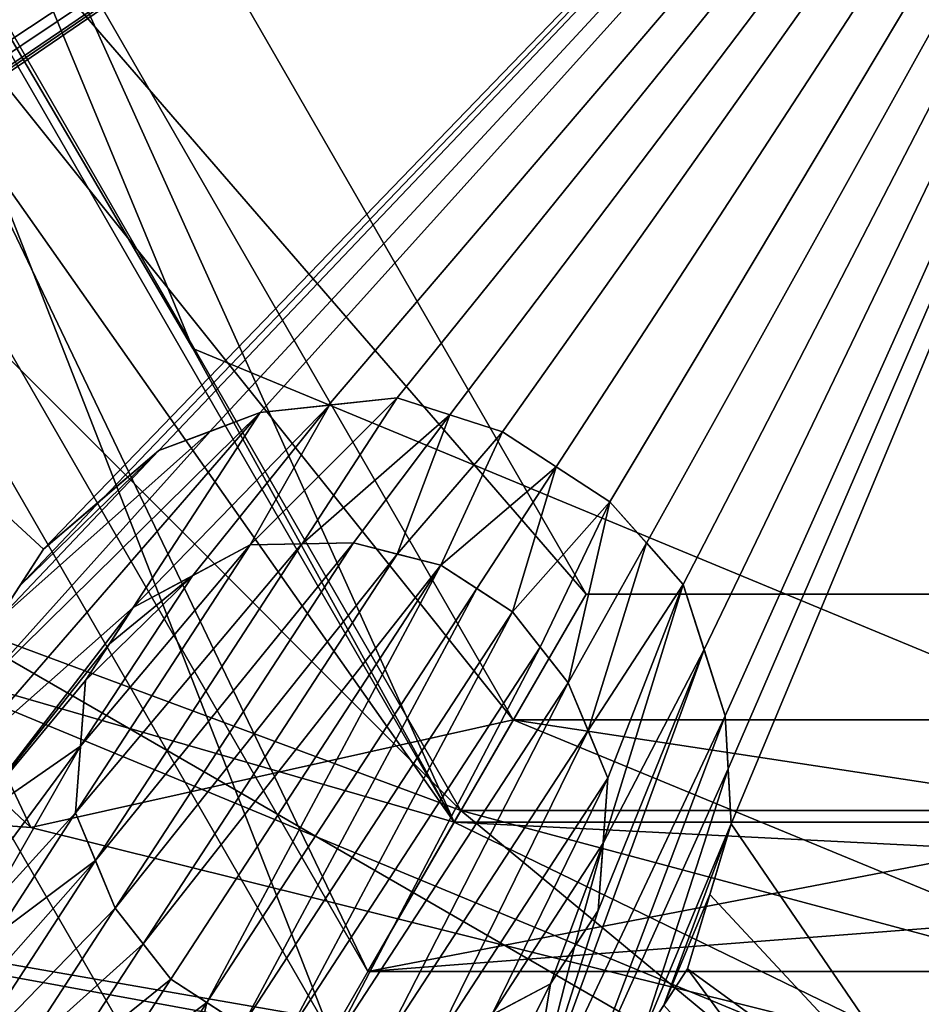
# Model space of a CAD drawing. Header units: millimetres. Extents: x -122 to 122, y -98 to 94.
# Tile 514 of 533: x 64.74 to 68.03, y 66.47 to 70.07. Entities that reach past the tile are written whole.
import ezdxf

# ---------------------------------------------------------------- set-up
doc = ezdxf.new("R2010")
doc.units = ezdxf.units.MM
doc.header["$LTSCALE"] = 26.699852
for name, color, linetype in [('31', 7, 'CONTINUOUS'), ('32', 7, 'CONTINUOUS'), ('35', 7, 'CONTINUOUS'), ('4797', 7, 'CONTINUOUS'), ('4798', 7, 'CONTINUOUS'), ('4800', 7, 'CONTINUOUS'), ('4814', 7, 'CONTINUOUS'), ('4819', 7, 'CONTINUOUS'), ('4822', 7, 'CONTINUOUS'), ('4823', 7, 'CONTINUOUS'), ('4824', 7, 'CONTINUOUS'), ('4826', 7, 'CONTINUOUS'), ('4905', 7, 'CONTINUOUS'), ('4906', 7, 'CONTINUOUS'), ('4907', 7, 'CONTINUOUS'), ('4908', 7, 'CONTINUOUS'), ('4909', 7, 'CONTINUOUS'), ('4910', 7, 'CONTINUOUS'), ('4911', 7, 'CONTINUOUS'), ('4912', 7, 'CONTINUOUS'), ('4913', 7, 'CONTINUOUS'), ('4914', 7, 'CONTINUOUS'), ('4915', 7, 'CONTINUOUS'), ('4936', 7, 'CONTINUOUS'), ('4937', 7, 'CONTINUOUS'), ('4938', 7, 'CONTINUOUS'), ('4939', 7, 'CONTINUOUS'), ('4940', 7, 'CONTINUOUS'), ('4943', 7, 'CONTINUOUS'), ('4944', 7, 'CONTINUOUS'), ('4945', 7, 'CONTINUOUS'), ('4946', 7, 'CONTINUOUS'), ('4947', 7, 'CONTINUOUS'), ('4948', 7, 'CONTINUOUS'), ('4949', 7, 'CONTINUOUS'), ('4950', 7, 'CONTINUOUS'), ('4951', 7, 'CONTINUOUS'), ('5013', 7, 'CONTINUOUS'), ('792', 7, 'CONTINUOUS'), ('793', 7, 'CONTINUOUS'), ('801', 7, 'CONTINUOUS'), ('802', 7, 'CONTINUOUS'), ('804', 7, 'CONTINUOUS'), ('963', 7, 'CONTINUOUS'), ('964', 7, 'CONTINUOUS')]:
    doc.layers.add(name, color=color, linetype=linetype)

msp = doc.modelspace()

# ---------------------------------------------------------------- linework, layer by layer
at = {"layer": '31', "color": 7, "linetype": 'Continuous', "true_color": 0xf5f5f5}
msp.add_3dface([(61, 73.5, -12), (59.3935, 62.8935, -12), (65.5004, 65.7056, -12), (61, 73.5, -12)], dxfattribs=at)
at = {"layer": '32', "color": 7, "linetype": 'Continuous', "true_color": 0xf5f5f5}
for points in [[(59.3935, 62.8935, -15), (55, 73.5, -15), (65.5004, 65.7056, -15), (59.3935, 62.8935, -15)], [(55, 73.5, -15), (61, 73.5, -15), (65.5004, 65.7056, -15), (55, 73.5, -15)]]:
    msp.add_3dface(points, dxfattribs=at)
at = {"layer": '35', "color": 7, "linetype": 'Continuous', "true_color": 0xf5f5f5}
for points in [[(61, 73.5, -12), (65.5004, 65.7056, -12), (61, 73.5, -15), (61, 73.5, -12)], [(61, 73.5, -15), (65.5004, 65.7056, -12), (65.5004, 65.7056, -15), (61, 73.5, -15)]]:
    msp.add_3dface(points, dxfattribs=at)
at = {"layer": '4797', "color": 7, "linetype": 'Continuous', "true_color": 0xf5f5f5}
for points in [[(64.8229, 68.1341, 19.5354), (70, 73.5, 20.5), (63.6805, 69.1865, 19.4833), (64.8229, 68.1341, 19.5354)], [(63.6805, 69.1865, 19.4833), (70, 73.5, 20.5), (63.8123, 69.2897, 19.528), (63.6805, 69.1865, 19.4833)], [(63.8123, 69.2897, 19.528), (70, 73.5, 20.5), (63.9391, 69.3891, 19.57), (63.8123, 69.2897, 19.528)], [(63.9391, 69.3891, 19.57), (70, 73.5, 20.5), (64.1032, 69.5502, 19.6274), (63.9391, 69.3891, 19.57)], [(64.1032, 69.5502, 19.6274), (70, 73.5, 20.5), (64.2626, 69.7068, 19.6813), (64.1032, 69.5502, 19.6274)], [(64.2626, 69.7068, 19.6813), (70, 73.5, 20.5), (64.3617, 69.8828, 19.7239), (64.2626, 69.7068, 19.6813)], [(64.3617, 69.8828, 19.7239), (70, 73.5, 20.5), (64.4569, 70.0518, 19.7635), (64.3617, 69.8828, 19.7239)], [(64.4569, 70.0518, 19.7635), (70, 73.5, 20.5), (64.522, 70.2959, 19.8045), (64.4569, 70.0518, 19.7635)], [(65.0379, 68.3179, 19.608), (70, 73.5, 20.5), (64.8229, 68.1341, 19.5354), (65.0379, 68.3179, 19.608)], [(65.2443, 68.4944, 19.6748), (70, 73.5, 20.5), (65.0379, 68.3179, 19.608), (65.2443, 68.4944, 19.6748)], [(65.4318, 68.5648, 19.7178), (70, 73.5, 20.5), (65.2443, 68.4944, 19.6748), (65.4318, 68.5648, 19.7178)], [(65.6149, 68.6337, 19.7584), (70, 73.5, 20.5), (65.4318, 68.5648, 19.7178), (65.6149, 68.6337, 19.7584)], [(65.8653, 68.6607, 19.8003), (70, 73.5, 20.5), (65.6149, 68.6337, 19.7584), (65.8653, 68.6607, 19.8003)], [(66.1165, 68.6877, 19.84), (70, 73.5, 20.5), (65.8653, 68.6607, 19.8003), (66.1165, 68.6877, 19.84)], [(66.3091, 68.6256, 19.855), (70, 73.5, 20.5), (66.1165, 68.6877, 19.84), (66.3091, 68.6256, 19.855)], [(66.5018, 68.5635, 19.8685), (70, 73.5, 20.5), (66.3091, 68.6256, 19.855), (66.5018, 68.5635, 19.8685)], [(66.6982, 68.4355, 19.8695), (70, 73.5, 20.5), (66.5018, 68.5635, 19.8685), (66.6982, 68.4355, 19.8695)], [(66.8945, 68.3075, 19.8685), (70, 73.5, 20.5), (66.6982, 68.4355, 19.8695), (66.8945, 68.3075, 19.8685)], [(67.029, 68.1562, 19.855), (70, 73.5, 20.5), (66.8945, 68.3075, 19.8685), (67.029, 68.1562, 19.855)], [(67.1636, 68.005, 19.84), (70, 73.5, 20.5), (67.029, 68.1562, 19.855), (67.1636, 68.005, 19.84)], [(67.2395, 67.7665, 19.8006), (70, 73.5, 20.5), (67.1636, 68.005, 19.84), (67.2395, 67.7665, 19.8006)], [(67.3165, 67.5244, 19.7584), (70, 73.5, 20.5), (67.2395, 67.7665, 19.8006), (67.3165, 67.5244, 19.7584)], [(67.3274, 67.3298, 19.718), (70, 73.5, 20.5), (67.3165, 67.5244, 19.7584), (67.3274, 67.3298, 19.718)], [(67.3385, 67.129, 19.6748), (70, 73.5, 20.5), (67.3274, 67.3298, 19.718), (67.3385, 67.129, 19.6748)], [(70, 73.5, 20.5), (67.3385, 67.129, 19.6748), (68.2164, 65.8434, 19.4256), (70, 73.5, 20.5)], [(64.6486, 67.8668, 19.451), (64.8229, 68.1341, 19.5354), (63.6805, 69.1865, 19.4833), (64.6486, 67.8668, 19.451)], [(64.7354, 67.9999, 19.4935), (64.8229, 68.1341, 19.5354), (64.6486, 67.8668, 19.451), (64.7354, 67.9999, 19.4935)], [(67.3385, 67.129, 19.6748), (67.2607, 66.8701, 19.6083), (68.2164, 65.8434, 19.4256), (67.3385, 67.129, 19.6748)], [(67.2607, 66.8701, 19.6083), (67.1789, 66.5981, 19.5354), (68.2164, 65.8434, 19.4256), (67.2607, 66.8701, 19.6083)], [(67.1789, 66.5981, 19.5354), (67.0925, 66.4655, 19.494), (68.1181, 65.3207, 19.2722), (67.1789, 66.5981, 19.5354)], [(67.1789, 66.5981, 19.5354), (68.1181, 65.3207, 19.2722), (68.2164, 65.8434, 19.4256), (67.1789, 66.5981, 19.5354)]]:
    msp.add_3dface(points, dxfattribs=at)
at = {"layer": '4798', "color": 7, "linetype": 'Continuous', "true_color": 0xf5f5f5}
for points in [[(66.0095, 66.5883, -10), (62.019, 73.5, -10), (66.0095, 66.5883, -66.4045), (66.0095, 66.5883, -10)], [(66.0095, 66.5883, -66.4045), (62.019, 73.5, -10), (62.019, 73.5, -66.4045), (66.0095, 66.5883, -66.4045)], [(73.9905, 66.5883, -10), (66.0095, 66.5883, -10), (73.9905, 66.5883, -66.4045), (73.9905, 66.5883, -10)], [(73.9905, 66.5883, -66.4045), (66.0095, 66.5883, -10), (66.0095, 66.5883, -66.4045), (73.9905, 66.5883, -66.4045)]]:
    msp.add_3dface(points, dxfattribs=at)
at = {"layer": '4800', "color": 7, "linetype": 'Continuous', "true_color": 0xf5f5f5}
for points in [[(65.0126, 66.9944, 19.3299), (65.0854, 66.8201, 19.3019), (65.9569, 68.1568, 19.7236), (65.0126, 66.9944, 19.3299)], [(65.7678, 68.153, 19.6954), (65.0126, 66.9944, 19.3299), (65.9569, 68.1568, 19.7236), (65.7678, 68.153, 19.6954)], [(65.9569, 68.1568, 19.7236), (65.0854, 66.8201, 19.3019), (66.1166, 68.1161, 19.7381), (65.9569, 68.1568, 19.7236)], [(64.9398, 67.169, 19.3567), (65.0126, 66.9944, 19.3299), (65.7678, 68.153, 19.6954), (64.9398, 67.169, 19.3567)], [(65.5789, 68.1492, 19.666), (64.9398, 67.169, 19.3567), (65.7678, 68.153, 19.6954), (65.5789, 68.1492, 19.666)], [(64.958, 67.4132, 19.4138), (64.9398, 67.169, 19.3567), (65.5789, 68.1492, 19.666), (64.958, 67.4132, 19.4138)], [(65.3679, 68.0368, 19.611), (64.958, 67.4132, 19.4138), (65.5789, 68.1492, 19.666), (65.3679, 68.0368, 19.611)], [(65.0854, 66.8201, 19.3019), (65.1872, 66.6901, 19.2883), (66.1166, 68.1161, 19.7381), (65.0854, 66.8201, 19.3019)], [(66.1166, 68.1161, 19.7381), (65.1872, 66.6901, 19.2883), (66.2767, 68.0752, 19.7517), (66.1166, 68.1161, 19.7381)], [(65.1872, 66.6901, 19.2883), (65.289, 66.5603, 19.2738), (66.2767, 68.0752, 19.7517), (65.1872, 66.6901, 19.2883)], [(65.289, 66.5603, 19.2738), (65.4199, 66.4749, 19.2742), (66.2767, 68.0752, 19.7517), (65.289, 66.5603, 19.2738)], [(66.2767, 68.0752, 19.7517), (65.4199, 66.4749, 19.2742), (66.4076, 67.9899, 19.7521), (66.2767, 68.0752, 19.7517)], [(64.9758, 67.6534, 19.4677), (64.958, 67.4132, 19.4138), (65.3679, 68.0368, 19.611), (64.9758, 67.6534, 19.4677)], [(65.0636, 67.788, 19.5107), (64.9758, 67.6534, 19.4677), (65.3679, 68.0368, 19.611), (65.0636, 67.788, 19.5107)], [(65.1501, 67.9208, 19.5521), (65.0636, 67.788, 19.5107), (65.3679, 68.0368, 19.611), (65.1501, 67.9208, 19.5521)], [(65.4199, 66.4749, 19.2742), (65.5508, 66.3896, 19.2738), (66.4076, 67.9899, 19.7521), (65.4199, 66.4749, 19.2742)], [(66.4076, 67.9899, 19.7521), (65.5508, 66.3896, 19.2738), (66.5385, 67.9046, 19.7517), (66.4076, 67.9899, 19.7521)], [(65.5508, 66.3896, 19.2738), (65.7108, 66.3488, 19.2883), (66.5385, 67.9046, 19.7517), (65.5508, 66.3896, 19.2738)], [(66.5385, 67.9046, 19.7517), (65.7108, 66.3488, 19.2883), (66.6399, 67.7752, 19.7382), (66.5385, 67.9046, 19.7517)], [(65.7108, 66.3488, 19.2883), (65.8707, 66.3081, 19.3019), (66.6399, 67.7752, 19.7382), (65.7108, 66.3488, 19.2883)], [(65.8707, 66.3081, 19.3019), (66.7422, 67.6448, 19.7236), (66.6399, 67.7752, 19.7382), (65.8707, 66.3081, 19.3019)], [(66.0595, 66.3118, 19.3299), (66.7422, 67.6448, 19.7236), (65.8707, 66.3081, 19.3019), (66.0595, 66.3118, 19.3299)], [(66.815, 67.4703, 19.6954), (66.7422, 67.6448, 19.7236), (66.0595, 66.3118, 19.3299), (66.815, 67.4703, 19.6954)], [(66.2487, 66.3156, 19.3567), (66.815, 67.4703, 19.6954), (66.0595, 66.3118, 19.3299), (66.2487, 66.3156, 19.3567)], [(66.8878, 67.2959, 19.666), (66.815, 67.4703, 19.6954), (66.2487, 66.3156, 19.3567), (66.8878, 67.2959, 19.666)], [(66.4633, 66.43, 19.4134), (66.8878, 67.2959, 19.666), (66.2487, 66.3156, 19.3567), (66.4633, 66.43, 19.4134)], [(66.87, 67.0578, 19.6111), (66.8878, 67.2959, 19.666), (66.4633, 66.43, 19.4134), (66.87, 67.0578, 19.6111)], [(66.6774, 66.5441, 19.4677), (66.87, 67.0578, 19.6111), (66.4633, 66.43, 19.4134), (66.6774, 66.5441, 19.4677)], [(66.7655, 66.6792, 19.5109), (66.87, 67.0578, 19.6111), (66.6774, 66.5441, 19.4677), (66.7655, 66.6792, 19.5109)], [(66.8517, 66.8114, 19.5521), (66.87, 67.0578, 19.6111), (66.7655, 66.6792, 19.5109), (66.8517, 66.8114, 19.5521)]]:
    msp.add_3dface(points, dxfattribs=at)
at = {"layer": '4814', "color": 7, "linetype": 'Continuous', "true_color": 0xf5f5f5}
for points in [[(63.6145, 73.5, -68), (76.3855, 73.5, -68), (73.1918, 67.9698, -68), (63.6145, 73.5, -68)], [(66.8082, 67.9698, -68), (63.6145, 73.5, -68), (73.1918, 67.9698, -68), (66.8082, 67.9698, -68)]]:
    msp.add_3dface(points, dxfattribs=at)
at = {"layer": '4819', "color": 7, "linetype": 'Continuous', "true_color": 0xf5f5f5}
for points in [[(63.6145, 73.5, -68), (66.8082, 67.9698, -68), (62.019, 73.5, -66.4045), (63.6145, 73.5, -68)], [(66.8082, 67.9698, -68), (66.0095, 66.5883, -66.4045), (62.019, 73.5, -66.4045), (66.8082, 67.9698, -68)], [(66.8082, 67.9698, -68), (73.1918, 67.9698, -68), (66.0095, 66.5883, -66.4045), (66.8082, 67.9698, -68)], [(73.1918, 67.9698, -68), (73.9905, 66.5883, -66.4045), (66.0095, 66.5883, -66.4045), (73.1918, 67.9698, -68)]]:
    msp.add_3dface(points, dxfattribs=at)
at = {"layer": '4822', "color": 7, "linetype": 'Continuous', "true_color": 0xf5f5f5}
msp.add_3dface([(67.9509, 65.8522, 0.2556), (62.7041, 66.2018, 1.25), (64.4015, 67.9014, 0.2556), (67.9509, 65.8522, 0.2556)], dxfattribs=at)
at = {"layer": '4823', "color": 7, "linetype": 'Continuous', "true_color": 0xf5f5f5}
for points in [[(66.0095, 66.5883, -10), (62.7, 73.5, -10), (62.019, 73.5, -10), (66.0095, 66.5883, -10)], [(66.35, 67.178, -10), (62.7, 73.5, -10), (66.0095, 66.5883, -10), (66.35, 67.178, -10)], [(73.65, 67.178, -10), (66.35, 67.178, -10), (66.0095, 66.5883, -10), (73.65, 67.178, -10)], [(73.9905, 66.5883, -10), (73.65, 67.178, -10), (66.0095, 66.5883, -10), (73.9905, 66.5883, -10)]]:
    msp.add_3dface(points, dxfattribs=at)
at = {"layer": '4824', "color": 7, "linetype": 'Continuous', "true_color": 0xf5f5f5}
for points in [[(62.7, 73.5, -10), (66.35, 67.178, -10), (62.7, 73.5, -0.6683), (62.7, 73.5, -10)], [(62.7, 73.5, -0.6683), (66.35, 67.178, -10), (63.678, 69.85, -0.6683), (62.7, 73.5, -0.6683)], [(63.678, 69.85, -0.6683), (66.35, 67.178, -10), (66.35, 67.178, -0.6683), (63.678, 69.85, -0.6683)], [(66.35, 67.178, -10), (73.65, 67.178, -10), (66.35, 67.178, -0.6683), (66.35, 67.178, -10)], [(66.35, 67.178, -0.6683), (73.65, 67.178, -10), (70, 66.2, -0.6683), (66.35, 67.178, -0.6683)]]:
    msp.add_3dface(points, dxfattribs=at)
at = {"layer": '4826', "color": 7, "linetype": 'Continuous', "true_color": 0xf5f5f5}
for points in [[(63.678, 69.85, -0.6683), (66.35, 67.178, -0.6683), (64.4015, 67.9014, 0.2556), (63.678, 69.85, -0.6683)], [(66.35, 67.178, -0.6683), (67.9509, 65.8522, 0.2556), (64.4015, 67.9014, 0.2556), (66.35, 67.178, -0.6683)], [(66.35, 67.178, -0.6683), (70, 66.2, -0.6683), (67.9509, 65.8522, 0.2556), (66.35, 67.178, -0.6683)]]:
    msp.add_3dface(points, dxfattribs=at)
at = {"layer": '4905', "color": 7, "linetype": 'Continuous', "true_color": 0xf5f5f5}
for points in [[(67.0925, 66.4655, 19.494), (67.1789, 66.5981, 19.5354), (67.0046, 66.3307, 20.4868), (67.0925, 66.4655, 19.494)], [(67.0046, 66.3307, 20.4868), (67.1789, 66.5981, 19.5354), (67.1789, 66.5981, 20.5683), (67.0046, 66.3307, 20.4868)], [(67.0046, 66.3307, 20.4868), (67.1789, 66.5981, 20.5683), (67.0925, 66.4655, 20.5284), (67.0046, 66.3307, 20.4868)]]:
    msp.add_3dface(points, dxfattribs=at)
at = {"layer": '4906', "color": 7, "linetype": 'Continuous', "true_color": 0xf5f5f5}
for points in [[(67.2607, 66.8701, 19.6083), (67.3385, 67.129, 19.6748), (67.1789, 66.5981, 20.5683), (67.2607, 66.8701, 19.6083)], [(67.1789, 66.5981, 20.5683), (67.3385, 67.129, 19.6748), (67.3385, 67.129, 20.7028), (67.1789, 66.5981, 20.5683)], [(67.1789, 66.5981, 20.5683), (67.3385, 67.129, 20.7028), (67.2608, 66.8703, 20.6386), (67.1789, 66.5981, 20.5683)], [(67.1789, 66.5981, 19.5354), (67.2607, 66.8701, 19.6083), (67.1789, 66.5981, 20.5683), (67.1789, 66.5981, 19.5354)]]:
    msp.add_3dface(points, dxfattribs=at)
at = {"layer": '4907', "color": 7, "linetype": 'Continuous', "true_color": 0xf5f5f5}
for points in [[(67.3274, 67.3298, 19.718), (67.3165, 67.5244, 19.7584), (67.3385, 67.129, 20.7028), (67.3274, 67.3298, 19.718)], [(67.3385, 67.129, 20.7028), (67.3165, 67.5244, 19.7584), (67.3165, 67.5244, 20.7835), (67.3385, 67.129, 20.7028)], [(67.3385, 67.129, 20.7028), (67.3165, 67.5244, 20.7835), (67.3274, 67.3298, 20.7445), (67.3385, 67.129, 20.7028)], [(67.3385, 67.129, 19.6748), (67.3274, 67.3298, 19.718), (67.3385, 67.129, 20.7028), (67.3385, 67.129, 19.6748)]]:
    msp.add_3dface(points, dxfattribs=at)
at = {"layer": '4908', "color": 7, "linetype": 'Continuous', "true_color": 0xf5f5f5}
for points in [[(67.2395, 67.7665, 19.8006), (67.1636, 68.005, 19.84), (67.3165, 67.5244, 20.7835), (67.2395, 67.7665, 19.8006)], [(67.3165, 67.5244, 20.7835), (67.1636, 68.005, 19.84), (67.1636, 68.005, 20.8623), (67.3165, 67.5244, 20.7835)], [(67.3165, 67.5244, 20.7835), (67.1636, 68.005, 20.8623), (67.2395, 67.7665, 20.8243), (67.3165, 67.5244, 20.7835)], [(67.3165, 67.5244, 19.7584), (67.2395, 67.7665, 19.8006), (67.3165, 67.5244, 20.7835), (67.3165, 67.5244, 19.7584)]]:
    msp.add_3dface(points, dxfattribs=at)
at = {"layer": '4909', "color": 7, "linetype": 'Continuous', "true_color": 0xf5f5f5}
for points in [[(67.029, 68.1562, 19.855), (66.8945, 68.3075, 19.8685), (67.1636, 68.005, 20.8623), (67.029, 68.1562, 19.855)], [(67.1636, 68.005, 20.8623), (66.8945, 68.3075, 19.8685), (66.8945, 68.3075, 20.8898), (67.1636, 68.005, 20.8623)], [(67.1636, 68.005, 20.8623), (66.8945, 68.3075, 20.8898), (67.0284, 68.157, 20.8768), (67.1636, 68.005, 20.8623)], [(67.1636, 68.005, 19.84), (67.029, 68.1562, 19.855), (67.1636, 68.005, 20.8623), (67.1636, 68.005, 19.84)]]:
    msp.add_3dface(points, dxfattribs=at)
at = {"layer": '4910', "color": 7, "linetype": 'Continuous', "true_color": 0xf5f5f5}
for points in [[(66.8945, 68.3075, 19.8685), (66.6982, 68.4355, 19.8695), (66.5018, 68.5635, 20.8898), (66.8945, 68.3075, 19.8685)], [(66.8945, 68.3075, 20.8898), (66.8945, 68.3075, 19.8685), (66.5018, 68.5635, 20.8898), (66.8945, 68.3075, 20.8898)], [(66.6982, 68.4355, 19.8695), (66.5018, 68.5635, 19.8685), (66.5018, 68.5635, 20.8898), (66.6982, 68.4355, 19.8695)], [(66.8945, 68.3075, 20.8898), (66.5018, 68.5635, 20.8898), (66.6981, 68.4355, 20.8907), (66.8945, 68.3075, 20.8898)]]:
    msp.add_3dface(points, dxfattribs=at)
at = {"layer": '4911', "color": 7, "linetype": 'Continuous', "true_color": 0xf5f5f5}
for points in [[(66.5018, 68.5635, 19.8685), (66.3091, 68.6256, 19.855), (66.1165, 68.6877, 20.8623), (66.5018, 68.5635, 19.8685)], [(66.5018, 68.5635, 19.8685), (66.1165, 68.6877, 20.8623), (66.309, 68.6257, 20.8767), (66.5018, 68.5635, 19.8685)], [(66.3091, 68.6256, 19.855), (66.1165, 68.6877, 19.84), (66.1165, 68.6877, 20.8623), (66.3091, 68.6256, 19.855)], [(66.5018, 68.5635, 20.8898), (66.5018, 68.5635, 19.8685), (66.309, 68.6257, 20.8767), (66.5018, 68.5635, 20.8898)]]:
    msp.add_3dface(points, dxfattribs=at)
at = {"layer": '4912', "color": 7, "linetype": 'Continuous', "true_color": 0xf5f5f5}
for points in [[(66.1165, 68.6877, 19.84), (65.8653, 68.6607, 19.8003), (65.6149, 68.6337, 20.7835), (66.1165, 68.6877, 19.84)], [(66.1165, 68.6877, 19.84), (65.6149, 68.6337, 20.7835), (65.869, 68.6611, 20.8245), (66.1165, 68.6877, 19.84)], [(65.8653, 68.6607, 19.8003), (65.6149, 68.6337, 19.7584), (65.6149, 68.6337, 20.7835), (65.8653, 68.6607, 19.8003)], [(66.1165, 68.6877, 20.8623), (66.1165, 68.6877, 19.84), (65.869, 68.6611, 20.8245), (66.1165, 68.6877, 20.8623)]]:
    msp.add_3dface(points, dxfattribs=at)
at = {"layer": '4913', "color": 7, "linetype": 'Continuous', "true_color": 0xf5f5f5}
for points in [[(65.6149, 68.6337, 19.7584), (65.4318, 68.5648, 19.7178), (65.2443, 68.4944, 20.7028), (65.6149, 68.6337, 19.7584)], [(65.6149, 68.6337, 19.7584), (65.2443, 68.4944, 20.7028), (65.4319, 68.5649, 20.7443), (65.6149, 68.6337, 19.7584)], [(65.6149, 68.6337, 20.7835), (65.6149, 68.6337, 19.7584), (65.4319, 68.5649, 20.7443), (65.6149, 68.6337, 20.7835)], [(65.4318, 68.5648, 19.7178), (65.2443, 68.4944, 19.6748), (65.2443, 68.4944, 20.7028), (65.4318, 68.5648, 19.7178)]]:
    msp.add_3dface(points, dxfattribs=at)
at = {"layer": '4914', "color": 7, "linetype": 'Continuous', "true_color": 0xf5f5f5}
for points in [[(65.2443, 68.4944, 19.6748), (65.0379, 68.3179, 19.608), (64.8229, 68.1341, 20.5683), (65.2443, 68.4944, 19.6748)], [(65.2443, 68.4944, 19.6748), (64.8229, 68.1341, 20.5683), (65.0378, 68.3178, 20.6383), (65.2443, 68.4944, 19.6748)], [(65.2443, 68.4944, 20.7028), (65.2443, 68.4944, 19.6748), (65.0378, 68.3178, 20.6383), (65.2443, 68.4944, 20.7028)], [(65.0379, 68.3179, 19.608), (64.8229, 68.1341, 19.5354), (64.8229, 68.1341, 20.5683), (65.0379, 68.3179, 19.608)]]:
    msp.add_3dface(points, dxfattribs=at)
at = {"layer": '4915', "color": 7, "linetype": 'Continuous', "true_color": 0xf5f5f5}
for points in [[(64.8229, 68.1341, 19.5354), (64.7354, 67.9999, 19.4935), (64.6486, 67.8668, 20.4868), (64.8229, 68.1341, 19.5354)], [(64.8229, 68.1341, 19.5354), (64.6486, 67.8668, 20.4868), (64.7355, 68, 20.5279), (64.8229, 68.1341, 19.5354)], [(64.8229, 68.1341, 20.5683), (64.8229, 68.1341, 19.5354), (64.7355, 68, 20.5279), (64.8229, 68.1341, 20.5683)]]:
    msp.add_3dface(points, dxfattribs=at)
at = {"layer": '4936', "color": 7, "linetype": 'Continuous', "true_color": 0xf5f5f5}
for points in [[(66.5385, 67.9046, 19.7517), (66.6399, 67.7752, 19.7382), (66.7422, 67.6448, 20.7498), (66.5385, 67.9046, 19.7517)], [(66.5385, 67.9046, 19.7517), (66.7422, 67.6448, 20.7498), (66.6399, 67.7753, 20.7639), (66.5385, 67.9046, 19.7517)], [(66.5385, 67.9046, 20.777), (66.5385, 67.9046, 19.7517), (66.6399, 67.7753, 20.7639), (66.5385, 67.9046, 20.777)], [(66.6399, 67.7752, 19.7382), (66.7422, 67.6448, 19.7236), (66.7422, 67.6448, 20.7498), (66.6399, 67.7752, 19.7382)]]:
    msp.add_3dface(points, dxfattribs=at)
at = {"layer": '4937', "color": 7, "linetype": 'Continuous', "true_color": 0xf5f5f5}
for points in [[(66.7422, 67.6448, 19.7236), (66.815, 67.4703, 19.6954), (66.8878, 67.2959, 20.6943), (66.7422, 67.6448, 19.7236)], [(66.7422, 67.6448, 20.7498), (66.7422, 67.6448, 19.7236), (66.815, 67.4703, 20.7227), (66.7422, 67.6448, 20.7498)], [(66.7422, 67.6448, 19.7236), (66.8878, 67.2959, 20.6943), (66.815, 67.4703, 20.7227), (66.7422, 67.6448, 19.7236)], [(66.815, 67.4703, 19.6954), (66.8878, 67.2959, 19.666), (66.8878, 67.2959, 20.6943), (66.815, 67.4703, 19.6954)]]:
    msp.add_3dface(points, dxfattribs=at)
at = {"layer": '4938', "color": 7, "linetype": 'Continuous', "true_color": 0xf5f5f5}
for points in [[(66.8878, 67.2959, 19.666), (66.87, 67.0578, 19.6111), (66.8517, 66.8114, 20.5844), (66.8878, 67.2959, 19.666)], [(66.8878, 67.2959, 19.666), (66.8517, 66.8114, 20.5844), (66.8701, 67.058, 20.6414), (66.8878, 67.2959, 19.666)], [(66.8878, 67.2959, 20.6943), (66.8878, 67.2959, 19.666), (66.8701, 67.058, 20.6414), (66.8878, 67.2959, 20.6943)], [(66.87, 67.0578, 19.6111), (66.8517, 66.8114, 19.5521), (66.8517, 66.8114, 20.5844), (66.87, 67.0578, 19.6111)]]:
    msp.add_3dface(points, dxfattribs=at)
at = {"layer": '4939', "color": 7, "linetype": 'Continuous', "true_color": 0xf5f5f5}
for points in [[(66.8517, 66.8114, 19.5521), (66.7655, 66.6792, 19.5109), (66.6774, 66.5441, 20.503), (66.8517, 66.8114, 19.5521)], [(66.8517, 66.8114, 19.5521), (66.6774, 66.5441, 20.503), (66.7656, 66.6793, 20.5446), (66.8517, 66.8114, 19.5521)], [(66.8517, 66.8114, 20.5844), (66.8517, 66.8114, 19.5521), (66.7656, 66.6793, 20.5446), (66.8517, 66.8114, 20.5844)], [(66.7655, 66.6792, 19.5109), (66.6774, 66.5441, 19.4677), (66.6774, 66.5441, 20.503), (66.7655, 66.6792, 19.5109)]]:
    msp.add_3dface(points, dxfattribs=at)
at = {"layer": '4940', "color": 7, "linetype": 'Continuous', "true_color": 0xf5f5f5}
for points in [[(66.6774, 66.5441, 19.4677), (66.4633, 66.43, 19.4134), (66.2487, 66.3156, 20.3959), (66.6774, 66.5441, 19.4677)], [(66.6774, 66.5441, 19.4677), (66.2487, 66.3156, 20.3959), (66.4633, 66.43, 20.4506), (66.6774, 66.5441, 19.4677)], [(66.6774, 66.5441, 20.503), (66.6774, 66.5441, 19.4677), (66.4633, 66.43, 20.4506), (66.6774, 66.5441, 20.503)]]:
    msp.add_3dface(points, dxfattribs=at)
at = {"layer": '4943', "color": 7, "linetype": 'Continuous', "true_color": 0xf5f5f5}
for points in [[(65.5508, 66.3896, 19.2738), (65.4199, 66.4749, 19.2742), (65.289, 66.5603, 20.3159), (65.5508, 66.3896, 19.2738)], [(65.5508, 66.3896, 20.3159), (65.5508, 66.3896, 19.2738), (65.289, 66.5603, 20.3159), (65.5508, 66.3896, 20.3159)], [(65.4199, 66.4749, 19.2742), (65.289, 66.5603, 19.2738), (65.289, 66.5603, 20.3159), (65.4199, 66.4749, 19.2742)], [(65.5508, 66.3896, 20.3159), (65.289, 66.5603, 20.3159), (65.4199, 66.4749, 20.3163), (65.5508, 66.3896, 20.3159)]]:
    msp.add_3dface(points, dxfattribs=at)
at = {"layer": '4944', "color": 7, "linetype": 'Continuous', "true_color": 0xf5f5f5}
for points in [[(65.1872, 66.6901, 19.2883), (65.0854, 66.8201, 19.3019), (65.289, 66.5603, 20.3159), (65.1872, 66.6901, 19.2883)], [(65.289, 66.5603, 20.3159), (65.0854, 66.8201, 19.3019), (65.0854, 66.8201, 20.343), (65.289, 66.5603, 20.3159)], [(65.289, 66.5603, 20.3159), (65.0854, 66.8201, 20.343), (65.1872, 66.6901, 20.3299), (65.289, 66.5603, 20.3159)], [(65.289, 66.5603, 19.2738), (65.1872, 66.6901, 19.2883), (65.289, 66.5603, 20.3159), (65.289, 66.5603, 19.2738)]]:
    msp.add_3dface(points, dxfattribs=at)
at = {"layer": '4945', "color": 7, "linetype": 'Continuous', "true_color": 0xf5f5f5}
for points in [[(65.0126, 66.9944, 19.3299), (64.9398, 67.169, 19.3567), (65.0854, 66.8201, 20.343), (65.0126, 66.9944, 19.3299)], [(65.0854, 66.8201, 20.343), (64.9398, 67.169, 19.3567), (64.9398, 67.169, 20.3959), (65.0854, 66.8201, 20.343)], [(65.0854, 66.8201, 20.343), (64.9398, 67.169, 20.3959), (65.0126, 66.9944, 20.3701), (65.0854, 66.8201, 20.343)], [(65.0854, 66.8201, 19.3019), (65.0126, 66.9944, 19.3299), (65.0854, 66.8201, 20.343), (65.0854, 66.8201, 19.3019)]]:
    msp.add_3dface(points, dxfattribs=at)
at = {"layer": '4946', "color": 7, "linetype": 'Continuous', "true_color": 0xf5f5f5}
for points in [[(64.958, 67.4132, 19.4138), (64.9758, 67.6534, 19.4677), (64.9398, 67.169, 20.3959), (64.958, 67.4132, 19.4138)], [(64.9398, 67.169, 20.3959), (64.9758, 67.6534, 19.4677), (64.9758, 67.6534, 20.503), (64.9398, 67.169, 20.3959)], [(64.9398, 67.169, 20.3959), (64.9758, 67.6534, 20.503), (64.958, 67.4132, 20.451), (64.9398, 67.169, 20.3959)], [(64.9398, 67.169, 19.3567), (64.958, 67.4132, 19.4138), (64.9398, 67.169, 20.3959), (64.9398, 67.169, 19.3567)]]:
    msp.add_3dface(points, dxfattribs=at)
at = {"layer": '4947', "color": 7, "linetype": 'Continuous', "true_color": 0xf5f5f5}
for points in [[(65.0636, 67.788, 19.5107), (65.1501, 67.9208, 19.5521), (64.9758, 67.6534, 20.503), (65.0636, 67.788, 19.5107)], [(64.9758, 67.6534, 20.503), (65.1501, 67.9208, 19.5521), (65.1501, 67.9208, 20.5844), (64.9758, 67.6534, 20.503)], [(64.9758, 67.6534, 20.503), (65.1501, 67.9208, 20.5844), (65.0636, 67.788, 20.5444), (64.9758, 67.6534, 20.503)], [(64.9758, 67.6534, 19.4677), (65.0636, 67.788, 19.5107), (64.9758, 67.6534, 20.503), (64.9758, 67.6534, 19.4677)]]:
    msp.add_3dface(points, dxfattribs=at)
at = {"layer": '4948', "color": 7, "linetype": 'Continuous', "true_color": 0xf5f5f5}
for points in [[(65.3679, 68.0368, 19.611), (65.5789, 68.1492, 19.666), (65.1501, 67.9208, 20.5844), (65.3679, 68.0368, 19.611)], [(65.1501, 67.9208, 20.5844), (65.5789, 68.1492, 19.666), (65.5789, 68.1492, 20.6943), (65.1501, 67.9208, 20.5844)], [(65.1501, 67.9208, 20.5844), (65.5789, 68.1492, 20.6943), (65.3689, 68.0373, 20.6415), (65.1501, 67.9208, 20.5844)], [(65.1501, 67.9208, 19.5521), (65.3679, 68.0368, 19.611), (65.1501, 67.9208, 20.5844), (65.1501, 67.9208, 19.5521)]]:
    msp.add_3dface(points, dxfattribs=at)
at = {"layer": '4949', "color": 7, "linetype": 'Continuous', "true_color": 0xf5f5f5}
for points in [[(65.7678, 68.153, 19.6954), (65.9569, 68.1568, 19.7236), (65.5789, 68.1492, 20.6943), (65.7678, 68.153, 19.6954)], [(65.5789, 68.1492, 20.6943), (65.9569, 68.1568, 19.7236), (65.9569, 68.1568, 20.7498), (65.5789, 68.1492, 20.6943)], [(65.5789, 68.1492, 20.6943), (65.9569, 68.1568, 20.7498), (65.7691, 68.153, 20.7229), (65.5789, 68.1492, 20.6943)], [(65.5789, 68.1492, 19.666), (65.7678, 68.153, 19.6954), (65.5789, 68.1492, 20.6943), (65.5789, 68.1492, 19.666)]]:
    msp.add_3dface(points, dxfattribs=at)
at = {"layer": '4950', "color": 7, "linetype": 'Continuous', "true_color": 0xf5f5f5}
for points in [[(65.9569, 68.1568, 19.7236), (66.1166, 68.1161, 19.7381), (65.9569, 68.1568, 20.7498), (65.9569, 68.1568, 19.7236)], [(66.1166, 68.1161, 19.7381), (66.2767, 68.0752, 19.7517), (65.9569, 68.1568, 20.7498), (66.1166, 68.1161, 19.7381)], [(65.9569, 68.1568, 20.7498), (66.2767, 68.0752, 19.7517), (66.2767, 68.0752, 20.777), (65.9569, 68.1568, 20.7498)], [(65.9569, 68.1568, 20.7498), (66.2767, 68.0752, 20.777), (66.1166, 68.1161, 20.7639), (65.9569, 68.1568, 20.7498)]]:
    msp.add_3dface(points, dxfattribs=at)
at = {"layer": '4951', "color": 7, "linetype": 'Continuous', "true_color": 0xf5f5f5}
for points in [[(66.2767, 68.0752, 19.7517), (66.4076, 67.9899, 19.7521), (66.5385, 67.9046, 20.777), (66.2767, 68.0752, 19.7517)], [(66.2767, 68.0752, 19.7517), (66.5385, 67.9046, 20.777), (66.2767, 68.0752, 20.777), (66.2767, 68.0752, 19.7517)], [(66.2767, 68.0752, 20.777), (66.5385, 67.9046, 20.777), (66.4076, 67.9899, 20.7774), (66.2767, 68.0752, 20.777)], [(66.4076, 67.9899, 19.7521), (66.5385, 67.9046, 19.7517), (66.5385, 67.9046, 20.777), (66.4076, 67.9899, 19.7521)]]:
    msp.add_3dface(points, dxfattribs=at)
at = {"layer": '5013', "color": 7, "linetype": 'Continuous', "true_color": 0xf5f5f5}
for points in [[(65.869, 68.6611, 20.8245), (65.6149, 68.6337, 20.7835), (65.1501, 67.9208, 20.5844), (65.869, 68.6611, 20.8245)], [(65.869, 68.6611, 20.8245), (65.1501, 67.9208, 20.5844), (65.3689, 68.0373, 20.6415), (65.869, 68.6611, 20.8245)], [(65.5789, 68.1492, 20.6943), (65.869, 68.6611, 20.8245), (65.3689, 68.0373, 20.6415), (65.5789, 68.1492, 20.6943)], [(66.1165, 68.6877, 20.8623), (65.869, 68.6611, 20.8245), (65.5789, 68.1492, 20.6943), (66.1165, 68.6877, 20.8623)], [(66.1165, 68.6877, 20.8623), (65.5789, 68.1492, 20.6943), (65.7691, 68.153, 20.7229), (66.1165, 68.6877, 20.8623)], [(66.309, 68.6257, 20.8767), (66.1165, 68.6877, 20.8623), (65.7691, 68.153, 20.7229), (66.309, 68.6257, 20.8767)], [(64.489, 67.3359, 20.35), (65.6149, 68.6337, 20.7835), (64.5697, 67.6041, 20.4205), (64.489, 67.3359, 20.35)], [(65.6149, 68.6337, 20.7835), (64.489, 67.3359, 20.35), (65.1501, 67.9208, 20.5844), (65.6149, 68.6337, 20.7835)], [(65.6149, 68.6337, 20.7835), (65.4319, 68.5649, 20.7443), (64.5697, 67.6041, 20.4205), (65.6149, 68.6337, 20.7835)], [(65.9569, 68.1568, 20.7498), (66.309, 68.6257, 20.8767), (65.7691, 68.153, 20.7229), (65.9569, 68.1568, 20.7498)], [(66.309, 68.6257, 20.8767), (65.9569, 68.1568, 20.7498), (66.1166, 68.1161, 20.7639), (66.309, 68.6257, 20.8767)], [(66.5018, 68.5635, 20.8898), (66.309, 68.6257, 20.8767), (66.1166, 68.1161, 20.7639), (66.5018, 68.5635, 20.8898)], [(65.4319, 68.5649, 20.7443), (64.6486, 67.8668, 20.4868), (64.5697, 67.6041, 20.4205), (65.4319, 68.5649, 20.7443)], [(65.4319, 68.5649, 20.7443), (65.2443, 68.4944, 20.7028), (64.6486, 67.8668, 20.4868), (65.4319, 68.5649, 20.7443)], [(66.2767, 68.0752, 20.777), (66.5018, 68.5635, 20.8898), (66.1166, 68.1161, 20.7639), (66.2767, 68.0752, 20.777)], [(66.6981, 68.4355, 20.8907), (66.5018, 68.5635, 20.8898), (66.2767, 68.0752, 20.777), (66.6981, 68.4355, 20.8907)], [(64.6486, 67.8668, 20.4868), (65.2443, 68.4944, 20.7028), (64.7355, 68, 20.5279), (64.6486, 67.8668, 20.4868)], [(65.2443, 68.4944, 20.7028), (65.0378, 68.3178, 20.6383), (64.7355, 68, 20.5279), (65.2443, 68.4944, 20.7028)], [(66.6981, 68.4355, 20.8907), (66.2767, 68.0752, 20.777), (66.4076, 67.9899, 20.7774), (66.6981, 68.4355, 20.8907)], [(66.5385, 67.9046, 20.777), (66.6981, 68.4355, 20.8907), (66.4076, 67.9899, 20.7774), (66.5385, 67.9046, 20.777)], [(66.8945, 68.3075, 20.8898), (66.6981, 68.4355, 20.8907), (66.5385, 67.9046, 20.777), (66.8945, 68.3075, 20.8898)], [(65.0378, 68.3178, 20.6383), (64.8229, 68.1341, 20.5683), (64.7355, 68, 20.5279), (65.0378, 68.3178, 20.6383)], [(66.8945, 68.3075, 20.8898), (66.5385, 67.9046, 20.777), (66.6399, 67.7753, 20.7639), (66.8945, 68.3075, 20.8898)], [(66.7422, 67.6448, 20.7498), (66.8945, 68.3075, 20.8898), (66.6399, 67.7753, 20.7639), (66.7422, 67.6448, 20.7498)], [(67.0284, 68.157, 20.8768), (66.8945, 68.3075, 20.8898), (66.7422, 67.6448, 20.7498), (67.0284, 68.157, 20.8768)], [(67.0284, 68.157, 20.8768), (66.7422, 67.6448, 20.7498), (66.815, 67.4703, 20.7227), (67.0284, 68.157, 20.8768)], [(67.1636, 68.005, 20.8623), (67.0284, 68.157, 20.8768), (66.815, 67.4703, 20.7227), (67.1636, 68.005, 20.8623)], [(66.8878, 67.2959, 20.6943), (67.1636, 68.005, 20.8623), (66.815, 67.4703, 20.7227), (66.8878, 67.2959, 20.6943)], [(67.2395, 67.7665, 20.8243), (67.1636, 68.005, 20.8623), (66.8701, 67.058, 20.6414), (67.2395, 67.7665, 20.8243)], [(67.1636, 68.005, 20.8623), (66.8878, 67.2959, 20.6943), (66.8701, 67.058, 20.6414), (67.1636, 68.005, 20.8623)], [(64.489, 67.3359, 20.35), (64.5324, 67.1185, 20.3114), (65.1501, 67.9208, 20.5844), (64.489, 67.3359, 20.35)], [(65.1501, 67.9208, 20.5844), (64.5324, 67.1185, 20.3114), (65.0636, 67.788, 20.5444), (65.1501, 67.9208, 20.5844)], [(64.5324, 67.1185, 20.3114), (64.9758, 67.6534, 20.503), (65.0636, 67.788, 20.5444), (64.5324, 67.1185, 20.3114)], [(66.5832, 65.9705, 20.35), (67.3165, 67.5244, 20.7835), (67.2395, 67.7665, 20.8243), (66.5832, 65.9705, 20.35)], [(66.5832, 65.9705, 20.35), (67.2395, 67.7665, 20.8243), (66.8517, 66.8114, 20.5844), (66.5832, 65.9705, 20.35)], [(66.8517, 66.8114, 20.5844), (67.2395, 67.7665, 20.8243), (66.8701, 67.058, 20.6414), (66.8517, 66.8114, 20.5844)], [(64.9758, 67.6534, 20.503), (64.5324, 67.1185, 20.3114), (64.958, 67.4132, 20.451), (64.9758, 67.6534, 20.503)], [(66.5832, 65.9705, 20.35), (66.7982, 66.1542, 20.4212), (67.3165, 67.5244, 20.7835), (66.5832, 65.9705, 20.35)], [(67.3165, 67.5244, 20.7835), (66.7982, 66.1542, 20.4212), (67.3274, 67.3298, 20.7445), (67.3165, 67.5244, 20.7835)], [(64.5324, 67.1185, 20.3114), (64.5765, 66.8978, 20.2704), (64.958, 67.4132, 20.451), (64.5324, 67.1185, 20.3114)], [(64.5765, 66.8978, 20.2704), (64.6129, 66.8106, 20.2572), (64.958, 67.4132, 20.451), (64.5765, 66.8978, 20.2704)], [(64.6129, 66.8106, 20.2572), (64.9398, 67.169, 20.3959), (64.958, 67.4132, 20.451), (64.6129, 66.8106, 20.2572)], [(66.7982, 66.1542, 20.4212), (67.0046, 66.3307, 20.4868), (67.3274, 67.3298, 20.7445), (66.7982, 66.1542, 20.4212)], [(67.0046, 66.3307, 20.4868), (67.3385, 67.129, 20.7028), (67.3274, 67.3298, 20.7445), (67.0046, 66.3307, 20.4868)], [(64.6129, 66.8106, 20.2572), (64.6493, 66.7234, 20.2437), (64.9398, 67.169, 20.3959), (64.6129, 66.8106, 20.2572)], [(64.9398, 67.169, 20.3959), (64.6493, 66.7234, 20.2437), (65.0126, 66.9944, 20.3701), (64.9398, 67.169, 20.3959)], [(67.0046, 66.3307, 20.4868), (67.0925, 66.4655, 20.5284), (67.3385, 67.129, 20.7028), (67.0046, 66.3307, 20.4868)], [(67.3385, 67.129, 20.7028), (67.0925, 66.4655, 20.5284), (67.2608, 66.8703, 20.6386), (67.3385, 67.129, 20.7028)], [(65.0126, 66.9944, 20.3701), (64.6493, 66.7234, 20.2437), (64.3007, 66.1887, 20.0471), (65.0126, 66.9944, 20.3701)], [(65.0126, 66.9944, 20.3701), (64.3007, 66.1887, 20.0471), (64.5183, 66.2369, 20.1014), (65.0126, 66.9944, 20.3701)], [(65.0854, 66.8201, 20.343), (65.0126, 66.9944, 20.3701), (64.5183, 66.2369, 20.1014), (65.0854, 66.8201, 20.343)], [(67.0925, 66.4655, 20.5284), (67.1789, 66.5981, 20.5683), (67.2608, 66.8703, 20.6386), (67.0925, 66.4655, 20.5284)], [(64.7368, 66.2854, 20.1541), (65.0854, 66.8201, 20.343), (64.5183, 66.2369, 20.1014), (64.7368, 66.2854, 20.1541)], [(65.1872, 66.6901, 20.3299), (65.0854, 66.8201, 20.343), (64.7368, 66.2854, 20.1541), (65.1872, 66.6901, 20.3299)], [(66.5832, 65.9705, 20.35), (66.8517, 66.8114, 20.5844), (66.7656, 66.6793, 20.5446), (66.5832, 65.9705, 20.35)], [(65.1872, 66.6901, 20.3299), (64.7368, 66.2854, 20.1541), (64.8968, 66.2446, 20.1725), (65.1872, 66.6901, 20.3299)], [(65.289, 66.5603, 20.3159), (65.1872, 66.6901, 20.3299), (64.8968, 66.2446, 20.1725), (65.289, 66.5603, 20.3159)], [(66.6774, 66.5441, 20.503), (66.5832, 65.9705, 20.35), (66.7656, 66.6793, 20.5446), (66.6774, 66.5441, 20.503)], [(65.0566, 66.2038, 20.19), (65.289, 66.5603, 20.3159), (64.8968, 66.2446, 20.1725), (65.0566, 66.2038, 20.19)], [(65.4199, 66.4749, 20.3163), (65.289, 66.5603, 20.3159), (65.0566, 66.2038, 20.19), (65.4199, 66.4749, 20.3163)], [(66.3651, 65.9221, 20.311), (66.5832, 65.9705, 20.35), (66.6774, 66.5441, 20.503), (66.3651, 65.9221, 20.311)], [(66.3651, 65.9221, 20.311), (66.6774, 66.5441, 20.503), (66.4633, 66.43, 20.4506), (66.3651, 65.9221, 20.311)], [(65.4199, 66.4749, 20.3163), (65.0566, 66.2038, 20.19), (65.1876, 66.1184, 20.1904), (65.4199, 66.4749, 20.3163)], [(65.3184, 66.0331, 20.19), (65.4199, 66.4749, 20.3163), (65.1876, 66.1184, 20.1904), (65.3184, 66.0331, 20.19)], [(65.5508, 66.3896, 20.3159), (65.4199, 66.4749, 20.3163), (65.3184, 66.0331, 20.19), (65.5508, 66.3896, 20.3159)]]:
    msp.add_3dface(points, dxfattribs=at)
at = {"layer": '792', "color": 7, "linetype": 'Continuous', "true_color": 0xf5f5f5}
for points in [[(65.875, 66.3553, -15), (61.75, 73.5, -15), (59.6088, 67.4992, -15), (65.875, 66.3553, -15)], [(64, 63.1077, -15), (65.875, 66.3553, -15), (59.6088, 67.4992, -15), (64, 63.1077, -15)], [(80.3912, 67.4992, -15), (74.125, 66.3553, -15), (64, 63.1077, -15), (80.3912, 67.4992, -15)], [(76, 63.1077, -15), (80.3912, 67.4992, -15), (64, 63.1077, -15), (76, 63.1077, -15)]]:
    msp.add_3dface(points, dxfattribs=at)
at = {"layer": '793', "color": 7, "linetype": 'Continuous', "true_color": 0xf5f5f5}
for points in [[(59.6088, 67.4992, -28.55), (58, 73.5, -28.55), (64.776, 67.1154, -28.55), (59.6088, 67.4992, -28.55)], [(64.776, 67.1154, -28.55), (58, 73.5, -28.55), (61.75, 73.5, -28.55), (64.776, 67.1154, -28.55)], [(64, 63.1077, -28.55), (59.6088, 67.4992, -28.55), (76, 63.1077, -28.55), (64, 63.1077, -28.55)], [(76, 63.1077, -28.55), (59.6088, 67.4992, -28.55), (71.6239, 65.4119, -28.55), (76, 63.1077, -28.55)], [(71.6239, 65.4119, -28.55), (59.6088, 67.4992, -28.55), (64.776, 67.1154, -28.55), (71.6239, 65.4119, -28.55)]]:
    msp.add_3dface(points, dxfattribs=at)
at = {"layer": '801', "color": 7, "linetype": 'Continuous', "true_color": 0xf5f5f5}
for points in [[(63.0825, 73.5, -27.2175), (63.0825, 73.5, -16.3325), (66.5413, 67.5093, -16.3325), (63.0825, 73.5, -27.2175)], [(66.5413, 67.5093, -27.2175), (63.0825, 73.5, -27.2175), (66.5413, 67.5093, -16.3325), (66.5413, 67.5093, -27.2175)], [(73.4587, 67.5093, -27.2175), (66.5413, 67.5093, -27.2175), (73.4587, 67.5093, -16.3325), (73.4587, 67.5093, -27.2175)], [(73.4587, 67.5093, -16.3325), (66.5413, 67.5093, -27.2175), (66.5413, 67.5093, -16.3325), (73.4587, 67.5093, -16.3325)]]:
    msp.add_3dface(points, dxfattribs=at)
at = {"layer": '802', "color": 7, "linetype": 'Continuous', "true_color": 0xf5f5f5}
for points in [[(64.776, 67.1154, -28.55), (61.75, 73.5, -28.55), (66.5413, 67.5093, -27.2175), (64.776, 67.1154, -28.55)], [(61.75, 73.5, -28.55), (63.0825, 73.5, -27.2175), (66.5413, 67.5093, -27.2175), (61.75, 73.5, -28.55)], [(71.6239, 65.4119, -28.55), (64.776, 67.1154, -28.55), (66.5413, 67.5093, -27.2175), (71.6239, 65.4119, -28.55)], [(71.6239, 65.4119, -28.55), (66.5413, 67.5093, -27.2175), (73.4587, 67.5093, -27.2175), (71.6239, 65.4119, -28.55)]]:
    msp.add_3dface(points, dxfattribs=at)
at = {"layer": '804', "color": 7, "linetype": 'Continuous', "true_color": 0xf5f5f5}
for points in [[(61.75, 73.5, -15), (65.875, 66.3553, -15), (63.0825, 73.5, -16.3325), (61.75, 73.5, -15)], [(63.0825, 73.5, -16.3325), (65.875, 66.3553, -15), (66.5413, 67.5093, -16.3325), (63.0825, 73.5, -16.3325)], [(65.875, 66.3553, -15), (74.125, 66.3553, -15), (66.5413, 67.5093, -16.3325), (65.875, 66.3553, -15)], [(74.125, 66.3553, -15), (73.4587, 67.5093, -16.3325), (66.5413, 67.5093, -16.3325), (74.125, 66.3553, -15)]]:
    msp.add_3dface(points, dxfattribs=at)
at = {"layer": '963', "color": 7, "linetype": 'Continuous'}
for points in [[(64.2371, 67.7371, -61), (61.85, 73.5, -61), (66.325, 67.1347, -61.8), (64.2371, 67.7371, -61)], [(66.325, 67.1347, -61.8), (61.85, 73.5, -61), (62.65, 73.5, -61.8), (66.325, 67.1347, -61.8)], [(62.65, 73.5, -60.2), (64.2371, 67.7371, -61), (66.325, 67.1347, -60.2), (62.65, 73.5, -60.2)], [(64.2371, 67.7371, -61), (70, 65.35, -61), (66.325, 67.1347, -60.2), (64.2371, 67.7371, -61)], [(70, 65.35, -61), (64.2371, 67.7371, -61), (66.325, 67.1347, -61.8), (70, 65.35, -61)], [(66.325, 67.1347, -60.2), (70, 65.35, -61), (73.675, 67.1347, -60.2), (66.325, 67.1347, -60.2)], [(73.675, 67.1347, -61.8), (70, 65.35, -61), (66.325, 67.1347, -61.8), (73.675, 67.1347, -61.8)]]:
    msp.add_3dface(points, dxfattribs=at)
at = {"layer": '964', "color": 7, "linetype": 'Continuous'}
for points in [[(62.65, 73.5, -60.2), (66.325, 67.1347, -60.2), (63.45, 73.5, -61), (62.65, 73.5, -60.2)], [(66.325, 67.1347, -61.8), (62.65, 73.5, -61.8), (65.3685, 68.8685, -61), (66.325, 67.1347, -61.8)], [(65.3685, 68.8685, -61), (62.65, 73.5, -61.8), (63.45, 73.5, -61), (65.3685, 68.8685, -61)], [(66.325, 67.1347, -60.2), (65.3685, 68.8685, -61), (63.45, 73.5, -61), (66.325, 67.1347, -60.2)], [(66.325, 67.1347, -60.2), (70, 66.95, -61), (65.3685, 68.8685, -61), (66.325, 67.1347, -60.2)], [(70, 66.95, -61), (66.325, 67.1347, -61.8), (65.3685, 68.8685, -61), (70, 66.95, -61)], [(66.325, 67.1347, -60.2), (73.675, 67.1347, -60.2), (70, 66.95, -61), (66.325, 67.1347, -60.2)], [(73.675, 67.1347, -61.8), (66.325, 67.1347, -61.8), (70, 66.95, -61), (73.675, 67.1347, -61.8)]]:
    msp.add_3dface(points, dxfattribs=at)

doc.saveas('drawing.dxf')
